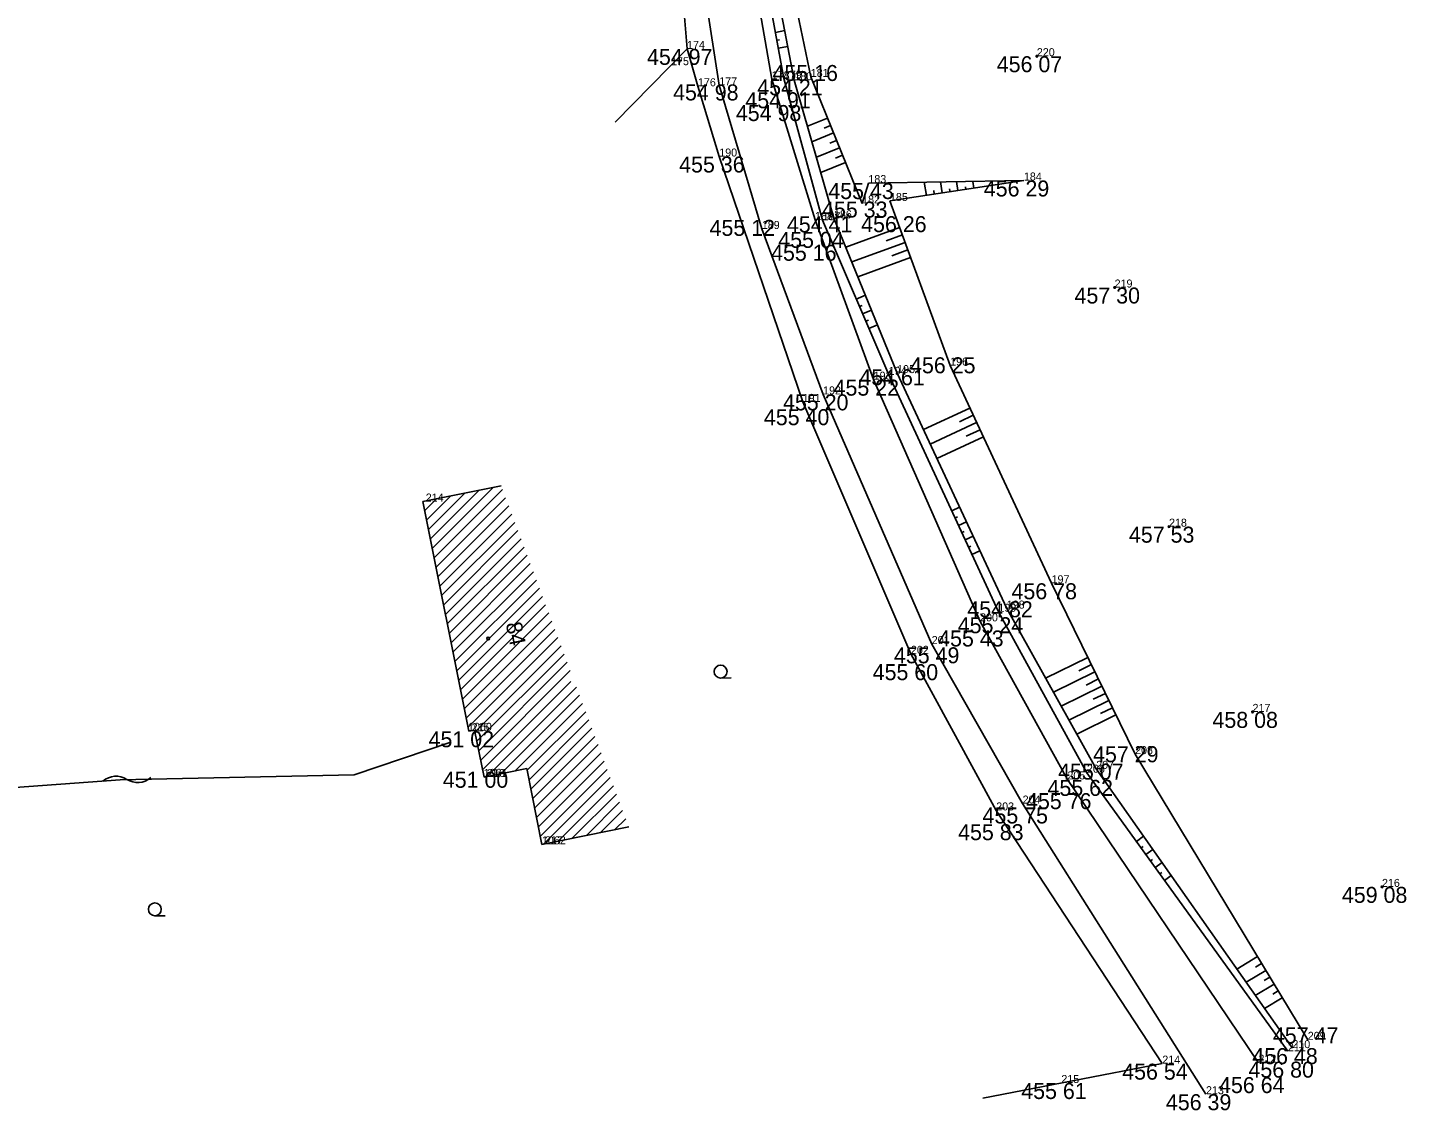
# Model space of a CAD drawing. Extents: x -559180 to -551373, y -1076947 to -1072071.
# Drawn here: x -553801.9 to -553715.7, y -1074889.5 to -1074821.8 of the extents above; entities that cross this region are included whole.
import ezdxf

# ---------------------------------------------------------------- set-up
doc = ezdxf.new("R2010")
doc.units = 0
for name, color, linetype in [('12_PLOTY', 7, 'Continuous'), ('14_BUDOVY', 7, 'Continuous'), ('17_KOMUNIKACE', 7, 'Continuous'), ('18_POLOHOPIS', 7, 'Continuous'), ('1_VODA_ZN', 7, 'Continuous'), ('26_SRAFY', 7, 'Continuous'), ('27_HRANA_PATA', 7, 'Continuous'), ('30_SDEL_ZN', 7, 'Continuous'), ('32', 7, 'Continuous'), ('3_BODY', 7, 'Continuous'), ('45_ZN_KULTURY', 7, 'Continuous'), ('47_ZN_STAV_OBJ$', 7, 'Continuous'), ('54_C_POPISNA', 7, 'Continuous'), ('6_VYSKY', 7, 'Continuous')]:
    doc.layers.add(name, color=color, linetype=linetype)

# ---------------------------------------------------------------- blocks, each defined once
blk = doc.blocks.new('BZ')
at = {"layer": '47_ZN_STAV_OBJ$'}
blk.add_circle((0, 0), 0.0875, dxfattribs=at)
blk = doc.blocks.new('T')
at = {"layer": '6_VYSKY'}
blk.add_circle((0, 0), 0.05, dxfattribs=at)
blk = doc.blocks.new('ZAHRAD')
at = {"layer": '45_ZN_KULTURY'}
blk.add_line((0, 0), (0.65, 0.003), dxfattribs=at)
blk.add_circle((0, 0.403), 0.403, dxfattribs=at)
blk = doc.blocks.new('POINT_DISPLAY')
blk.add_line((0, 0), (0, 0))
blk = doc.blocks.new('SDEP')
at = {"layer": '30_SDEL_ZN'}
for centre, radius, start, end in [((0.75, -1.001), 1.251, 53.1529, 126.84692), ((2.25, 1), 1.25, 233.13001, 306.86981)]:
    blk.add_arc(centre, radius, start, end, dxfattribs=at)

msp = doc.modelspace()

# ---------------------------------------------------------------- linework, layer by layer
at = {"layer": '12_PLOTY'}
for p, q in [((-553761.25, -1074815.67), (-553760.65, -1074823.1)), ((-553760.65, -1074823.1), (-553765.15, -1074827.69)), ((-553760.65, -1074823.1), (-553759.97, -1074825.44)), ((-553759.97, -1074825.44), (-553758.64, -1074829.83)), ((-553758.64, -1074829.83), (-553753.42, -1074845.17)), ((-553753.42, -1074845.17), (-553746.66, -1074860.92)), ((-553746.66, -1074860.92), (-553741.33, -1074870.71)), ((-553741.33, -1074870.71), (-553730.95, -1074886.54)), ((-553730.95, -1074886.54), (-553742.17, -1074888.691))]:
    msp.add_line(p, q, dxfattribs=at)
at = {"layer": '14_BUDOVY'}
for p, q in [((-553772.267, -1074850.42), (-553777.17, -1074851.4)), ((-553777.17, -1074851.4), (-553774.3, -1074865.76)), ((-553773.927, -1074865.685), (-553774.3, -1074865.76)), ((-553773.927, -1074865.685), (-553773.34, -1074868.62)), ((-553770.668, -1074868.086), (-553773.34, -1074868.62)), ((-553770.668, -1074868.086), (-553769.72, -1074872.83)), ((-553764.294, -1074871.745), (-553769.72, -1074872.83))]:
    msp.add_line(p, q, dxfattribs=at)
at = {"layer": '17_KOMUNIKACE'}
for p, q in [((-553760.9, -1074810.65), (-553758.64, -1074825.38)), ((-553757.82, -1074810.87), (-553755.36, -1074825)), ((-553758.64, -1074825.38), (-553755.98, -1074834.36)), ((-553755.36, -1074825), (-553752.65, -1074833.79)), ((-553752.65, -1074833.79), (-553748.99, -1074843.78)), ((-553755.98, -1074834.36), (-553752.15, -1074844.7)), ((-553748.99, -1074843.78), (-553742.34, -1074858.89)), ((-553752.15, -1074844.7), (-553745.36, -1074860.31)), ((-553742.34, -1074858.89), (-553736.88, -1074868.77)), ((-553745.36, -1074860.31), (-553739.68, -1074870.28)), ((-553736.88, -1074868.77), (-553724.94, -1074886.48)), ((-553739.68, -1074870.28), (-553728.22, -1074888.45))]:
    msp.add_line(p, q, dxfattribs=at)
at = {"layer": '18_POLOHOPIS'}
for p, q in [((-553781.45, -1074868.49), (-553775.42, -1074866.45)), ((-553796.08, -1074868.8), (-553781.45, -1074868.49)), ((-553805.19, -1074869.46), (-553796.08, -1074868.8))]:
    msp.add_line(p, q, dxfattribs=at)
at = {"layer": '26_SRAFY'}
for p, q in [((-553754.543, -1074821.96), (-553755.135, -1074822.07)), ((-553754.866, -1074822.529), (-553755.044, -1074822.562)), ((-553754.355, -1074822.943), (-553754.953, -1074823.054)), ((-553753.123, -1074827.936), (-553751.873, -1074827.429)), ((-553752.075, -1074828.05), (-553751.685, -1074827.892)), ((-553752.845, -1074828.903), (-553751.497, -1074828.356)), ((-553751.729, -1074828.989), (-553751.309, -1074828.819)), ((-553752.568, -1074829.869), (-553751.121, -1074829.282)), ((-553751.382, -1074829.928), (-553750.933, -1074829.745)), ((-553752.29, -1074830.836), (-553750.745, -1074830.209)), ((-553745.823, -1074831.433), (-553745.696, -1074832.262)), ((-553744.814, -1074831.416), (-553744.708, -1074832.111)), ((-553743.805, -1074831.4), (-553743.719, -1074831.96)), ((-553742.796, -1074831.383), (-553742.731, -1074831.809)), ((-553745.237, -1074831.958), (-553745.202, -1074832.187)), ((-553744.242, -1074831.847), (-553744.214, -1074832.036)), ((-553743.248, -1074831.736), (-553743.225, -1074831.884)), ((-553750.734, -1074835.494), (-553747.366, -1074834.263)), ((-553748.2, -1074835.1), (-553747.194, -1074834.733)), ((-553750.356, -1074836.42), (-553747.023, -1074835.202)), ((-553747.846, -1074836.035), (-553746.851, -1074835.672)), ((-553749.978, -1074837.347), (-553746.68, -1074836.141)), ((-553749.505, -1074838.505), (-553750.073, -1074838.748)), ((-553749.708, -1074839.136), (-553749.877, -1074839.208)), ((-553749.127, -1074839.431), (-553749.68, -1074839.667)), ((-553749.32, -1074840.057), (-553749.483, -1074840.127)), ((-553748.749, -1074840.357), (-553749.287, -1074840.587)), ((-553745.876, -1074846.903), (-553742.975, -1074845.552)), ((-553743.634, -1074846.41), (-553742.764, -1074846.005)), ((-553745.454, -1074847.81), (-553742.553, -1074846.458)), ((-553743.212, -1074847.317), (-553742.341, -1074846.911)), ((-553745.032, -1074848.716), (-553742.13, -1074847.364)), ((-553743.619, -1074851.753), (-553744.112, -1074851.981)), ((-553743.754, -1074852.366), (-553743.902, -1074852.435)), ((-553743.197, -1074852.66), (-553743.692, -1074852.889)), ((-553743.333, -1074853.274), (-553743.482, -1074853.342)), ((-553742.775, -1074853.566), (-553743.272, -1074853.796)), ((-553742.912, -1074854.181), (-553743.061, -1074854.25)), ((-553742.353, -1074854.473), (-553742.851, -1074854.704)), ((-553738.246, -1074862.436), (-553735.605, -1074861.145)), ((-553736.17, -1074861.978), (-553735.385, -1074861.594)), ((-553737.758, -1074863.311), (-553735.165, -1074862.043)), ((-553735.716, -1074862.869), (-553734.946, -1074862.493)), ((-553737.27, -1074864.185), (-553734.726, -1074862.942)), ((-553735.263, -1074863.76), (-553734.507, -1074863.391)), ((-553736.782, -1074865.06), (-553734.287, -1074863.84)), ((-553734.809, -1074864.652), (-553734.068, -1074864.289)), ((-553736.294, -1074865.934), (-553733.848, -1074864.739)), ((-553732.118, -1074872.328), (-553732.56, -1074872.647)), ((-553732.136, -1074872.958), (-553732.268, -1074873.052)), ((-553731.543, -1074873.146), (-553731.975, -1074873.458)), ((-553731.555, -1074873.771), (-553731.682, -1074873.863)), ((-553730.969, -1074873.965), (-553731.39, -1074874.269)), ((-553730.973, -1074874.584), (-553731.097, -1074874.674)), ((-553730.394, -1074874.783), (-553730.805, -1074875.08)), ((-553726.289, -1074880.629), (-553725.001, -1074879.851)), ((-553725.713, -1074881.449), (-553724.484, -1074880.707)), ((-553725.12, -1074880.507), (-553724.742, -1074880.279)), ((-553725.137, -1074882.27), (-553723.967, -1074881.563)), ((-553724.585, -1074881.352), (-553724.225, -1074881.135)), ((-553724.561, -1074883.09), (-553723.45, -1074882.419)), ((-553724.051, -1074882.197), (-553723.708, -1074881.991))]:
    msp.add_line(p, q, dxfattribs=at)
at = {"layer": '27_HRANA_PATA'}
for p, q in [((-553756.65, -1074810.94), (-553753.95, -1074825.06)), ((-553757.18, -1074811.03), (-553754.6, -1074824.96)), ((-553755.8, -1074811.02), (-553752.92, -1074824.85)), ((-553754.6, -1074824.96), (-553752.18, -1074833.82)), ((-553753.95, -1074825.06), (-553751.47, -1074833.69)), ((-553752.92, -1074824.85), (-553749.71, -1074832.76)), ((-553749.71, -1074832.76), (-553749.32, -1074831.49)), ((-553749.32, -1074831.49), (-553739.6, -1074831.33)), ((-553739.6, -1074831.33), (-553747.97, -1074832.61)), ((-553747.97, -1074832.61), (-553744.21, -1074842.9)), ((-553752.18, -1074833.82), (-553748.05, -1074843.48)), ((-553751.47, -1074833.69), (-553747.52, -1074843.37)), ((-553748.05, -1074843.48), (-553741.19, -1074858.29)), ((-553747.52, -1074843.37), (-553740.67, -1074858.09)), ((-553744.21, -1074842.9), (-553737.87, -1074856.51)), ((-553737.87, -1074856.51), (-553732.65, -1074867.19)), ((-553741.19, -1074858.29), (-553735.66, -1074868.35)), ((-553740.67, -1074858.09), (-553735.08, -1074868.11)), ((-553732.65, -1074867.19), (-553721.86, -1074885.05)), ((-553735.66, -1074868.35), (-553723.1, -1074885.76)), ((-553735.08, -1074868.11), (-553722.82, -1074885.57))]:
    msp.add_line(p, q, dxfattribs=at)
at = {"layer": '32'}
for p, q in [((-553776.583, -1074854.336), (-553772.768, -1074850.52)), ((-553777.054, -1074851.978), (-553776.303, -1074851.227)), ((-553776.937, -1074852.568), (-553775.419, -1074851.05)), ((-553776.819, -1074853.157), (-553774.535, -1074850.873)), ((-553776.701, -1074853.746), (-553773.651, -1074850.697)), ((-553776.465, -1074854.925), (-553772.184, -1074850.643)), ((-553776.348, -1074855.514), (-553771.991, -1074851.158)), ((-553776.23, -1074856.104), (-553771.799, -1074851.673)), ((-553776.112, -1074856.693), (-553771.606, -1074852.187)), ((-553775.994, -1074857.282), (-553771.414, -1074852.702)), ((-553775.877, -1074857.872), (-553771.221, -1074853.217)), ((-553775.759, -1074858.461), (-553771.029, -1074853.731)), ((-553775.641, -1074859.05), (-553770.837, -1074854.246)), ((-553775.523, -1074859.64), (-553770.644, -1074854.761)), ((-553775.405, -1074860.229), (-553770.452, -1074855.275)), ((-553775.288, -1074860.818), (-553770.259, -1074855.79)), ((-553775.17, -1074861.408), (-553770.067, -1074856.305)), ((-553775.052, -1074861.997), (-553769.874, -1074856.819)), ((-553774.934, -1074862.586), (-553769.682, -1074857.334)), ((-553774.817, -1074863.176), (-553769.49, -1074857.849)), ((-553774.699, -1074863.765), (-553769.297, -1074858.363)), ((-553774.581, -1074864.354), (-553769.105, -1074858.878)), ((-553774.463, -1074864.944), (-553768.912, -1074859.393)), ((-553774.345, -1074865.533), (-553768.72, -1074859.907)), ((-553773.904, -1074865.799), (-553768.527, -1074860.422)), ((-553773.786, -1074866.388), (-553768.335, -1074860.937)), ((-553773.669, -1074866.977), (-553768.143, -1074861.451)), ((-553773.551, -1074867.567), (-553767.95, -1074861.966)), ((-553773.429, -1074868.173), (-553767.908, -1074862.652)), ((-553773.152, -1074868.582), (-553767.565, -1074862.995)), ((-553772.269, -1074868.406), (-553767.373, -1074863.51)), ((-553771.385, -1074868.229), (-553767.18, -1074864.025)), ((-553770.646, -1074868.197), (-553766.988, -1074864.539)), ((-553770.528, -1074868.787), (-553766.796, -1074865.054)), ((-553770.41, -1074869.376), (-553766.603, -1074865.569)), ((-553770.292, -1074869.965), (-553766.411, -1074866.084)), ((-553770.175, -1074870.555), (-553766.218, -1074866.598)), ((-553770.057, -1074871.144), (-553766.026, -1074867.113)), ((-553769.939, -1074871.733), (-553765.833, -1074867.628)), ((-553769.821, -1074872.323), (-553765.641, -1074868.142)), ((-553769.597, -1074872.805), (-553765.449, -1074868.657)), ((-553768.713, -1074872.629), (-553765.256, -1074869.172)), ((-553767.829, -1074872.452), (-553765.064, -1074869.686)), ((-553766.946, -1074872.275), (-553764.871, -1074870.201)), ((-553766.062, -1074872.098), (-553764.679, -1074870.716)), ((-553765.178, -1074871.922), (-553764.486, -1074871.23))]:
    msp.add_line(p, q, dxfattribs=at)

# ---------------------------------------------------------------- block references
at = {"layer": '1_VODA_ZN'}
for p in [(-553760.65, -1074823.1), (-553738.79, -1074823.56), (-553761.65, -1074824.12), (-553759.97, -1074825.44), (-553758.64, -1074825.38), (-553755.36, -1074825), (-553754.6, -1074824.96), (-553753.95, -1074825.06), (-553752.92, -1074824.85), (-553758.64, -1074829.83), (-553749.32, -1074831.49), (-553739.6, -1074831.33), (-553749.71, -1074832.76), (-553747.97, -1074832.61), (-553752.65, -1074833.79), (-553752.18, -1074833.82), (-553751.47, -1074833.69), (-553755.98, -1074834.36), (-553733.93, -1074838.02), (-553748.05, -1074843.48), (-553747.52, -1074843.37), (-553744.21, -1074842.9), (-553748.99, -1074843.78), (-553753.42, -1074845.17), (-553752.15, -1074844.7), (-553777.17, -1074851.4), (-553730.53, -1074852.97), (-553737.87, -1074856.51), (-553741.19, -1074858.29), (-553740.67, -1074858.09), (-553742.34, -1074858.89), (-553746.66, -1074860.92), (-553745.36, -1074860.31), (-553725.31, -1074864.55), (-553774.34, -1074865.73), (-553774.3, -1074865.76), (-553732.65, -1074867.19), (-553773.36, -1074868.61), (-553773.34, -1074868.62), (-553735.66, -1074868.35), (-553735.08, -1074868.11), (-553736.88, -1074868.77), (-553739.68, -1074870.28), (-553741.33, -1074870.71), (-553769.72, -1074872.83), (-553769.72, -1074872.83), (-553717.22, -1074875.49), (-553721.86, -1074885.05), (-553723.1, -1074885.76), (-553722.82, -1074885.57), (-553730.95, -1074886.54), (-553724.94, -1074886.48), (-553737.26, -1074887.75), (-553728.22, -1074888.45)]:
    msp.add_blockref('POINT_DISPLAY', p, dxfattribs=at)
at = {"layer": '30_SDEL_ZN', "xscale": 1.0000015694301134, "yscale": 1.0000015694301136, "rotation": 4.143613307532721}
msp.add_blockref('SDEP', (-553797.16, -1074868.878), dxfattribs=at)
at = {"layer": '45_ZN_KULTURY'}
for p in [(-553758.556, -1074862.432), (-553793.914, -1074877.293)]:
    msp.add_blockref('ZAHRAD', p, dxfattribs=at)
at = {"layer": '47_ZN_STAV_OBJ$'}
msp.add_blockref('BZ', (-553773.077, -1074859.959), dxfattribs=at)
at = {"layer": '6_VYSKY'}
for p in [(-553738.79, -1074823.56), (-553738.79, -1074823.56), (-553733.93, -1074838.02), (-553733.93, -1074838.02), (-553730.53, -1074852.97), (-553730.53, -1074852.97), (-553725.31, -1074864.55), (-553725.31, -1074864.55), (-553717.22, -1074875.49), (-553717.22, -1074875.49)]:
    msp.add_blockref('T', p, dxfattribs=at)

# ---------------------------------------------------------------- texts
at = {"layer": '3_BODY'}
for s, p in [('174', (-553760.65, -1074823.1)), ('175', (-553761.65, -1074824.12)), ('220', (-553738.79, -1074823.56)), ('178', (-553755.36, -1074825)), ('179', (-553754.6, -1074824.96)), ('180', (-553753.95, -1074825.06)), ('181', (-553752.92, -1074824.85)), ('176', (-553759.97, -1074825.44)), ('177', (-553758.64, -1074825.38)), ('190', (-553758.64, -1074829.83)), ('183', (-553749.32, -1074831.49)), ('184', (-553739.6, -1074831.33)), ('182', (-553749.71, -1074832.76)), ('185', (-553747.97, -1074832.61)), ('188', (-553752.65, -1074833.79)), ('187', (-553752.18, -1074833.82)), ('186', (-553751.47, -1074833.69)), ('189', (-553755.98, -1074834.36)), ('219', (-553733.93, -1074838.02)), ('196', (-553744.21, -1074842.9)), ('193', (-553748.99, -1074843.78)), ('194', (-553748.05, -1074843.48)), ('195', (-553747.52, -1074843.37)), ('192', (-553752.15, -1074844.7)), ('191', (-553753.42, -1074845.17)), (' 214', (-553777.17, -1074851.4)), ('218', (-553730.53, -1074852.97)), ('197', (-553737.87, -1074856.51)), ('199', (-553741.19, -1074858.29)), ('198', (-553740.67, -1074858.09)), ('200', (-553742.34, -1074858.89)), ('201', (-553745.36, -1074860.31)), ('202', (-553746.66, -1074860.92)), ('217', (-553725.31, -1074864.55)), ('1060', (-553774.34, -1074865.73)), (' 215', (-553774.3, -1074865.76)), ('208', (-553732.65, -1074867.19)), ('206', (-553735.66, -1074868.35)), ('207', (-553735.08, -1074868.11)), ('1061', (-553773.36, -1074868.61)), (' 216', (-553773.34, -1074868.62)), ('205', (-553736.88, -1074868.77)), ('203', (-553741.33, -1074870.71)), ('204', (-553739.68, -1074870.28)), ('1062', (-553769.72, -1074872.83)), (' 217', (-553769.72, -1074872.83)), ('216', (-553717.22, -1074875.49)), ('210', (-553722.82, -1074885.57)), ('209', (-553721.86, -1074885.05)), ('211', (-553723.1, -1074885.76)), ('214', (-553730.95, -1074886.54)), ('212', (-553724.94, -1074886.48)), ('215', (-553737.26, -1074887.75)), ('213', (-553728.22, -1074888.45))]:
    msp.add_text(s, height=0.5, dxfattribs=at).set_placement(p)
at = {"layer": '54_C_POPISNA'}
msp.add_text('84', height=1, rotation=281.30226, dxfattribs=at).set_placement((-553771.988, -1074859.028))
at = {"layer": '6_VYSKY'}
for s, p in [('454 97', (-553763.155, -1074824.1)), ('456 07', (-553741.295, -1074824.56)), ('455 16', (-553755.312, -1074825.109)), ('454 98', (-553761.525, -1074826.324)), ('454 21', (-553756.265, -1074826.003)), ('454 91', (-553757.01, -1074826.814)), ('454 98', (-553757.6, -1074827.613)), ('455 36', (-553761.145, -1074830.83)), ('455 43', (-553751.825, -1074832.49)), ('456 29', (-553742.105, -1074832.33)), ('455 33', (-553752.215, -1074833.646)), ('455 12', (-553759.245, -1074834.791)), ('454 41', (-553754.411, -1074834.576)), ('456 26', (-553749.772, -1074834.559)), ('455 04', (-553754.951, -1074835.541)), ('455 16', (-553755.401, -1074836.346)), ('457 30', (-553736.435, -1074839.02)), ('456 25', (-553746.715, -1074843.382)), ('454 61', (-553749.886, -1074844.13)), ('455 22', (-553751.495, -1074844.78)), ('455 20', (-553754.655, -1074845.7)), ('455 40', (-553755.849, -1074846.626)), ('457 53', (-553733.035, -1074853.97)), ('456 78', (-553740.375, -1074857.51)), ('454 82', (-553743.137, -1074858.634)), ('455 24', (-553743.733, -1074859.632)), ('455 43', (-553744.959, -1074860.46)), ('455 49', (-553747.722, -1074861.512)), ('455 60', (-553749.051, -1074862.565)), ('458 08', (-553727.815, -1074865.55)), ('451 02', (-553776.805, -1074866.76)), ('457 29', (-553735.278, -1074867.7)), ('455 07', (-553737.462, -1074868.783)), ('451 00', (-553775.918, -1074869.292)), ('455 62', (-553738.124, -1074869.8)), ('455 76', (-553739.467, -1074870.629)), ('455 75', (-553742.185, -1074871.525)), ('455 83', (-553743.712, -1074872.569)), ('459 08', (-553719.725, -1074876.49)), ('457 47', (-553724.038, -1074885.273)), ('456 48', (-553725.325, -1074886.57)), ('456 54', (-553733.455, -1074887.54)), ('456 80', (-553725.564, -1074887.414)), ('456 64', (-553727.404, -1074888.38)), ('455 61', (-553739.765, -1074888.75)), ('456 39', (-553730.725, -1074889.45))]:
    msp.add_text(s, height=1, dxfattribs=at).set_placement(p)

doc.saveas('drawing.dxf')
